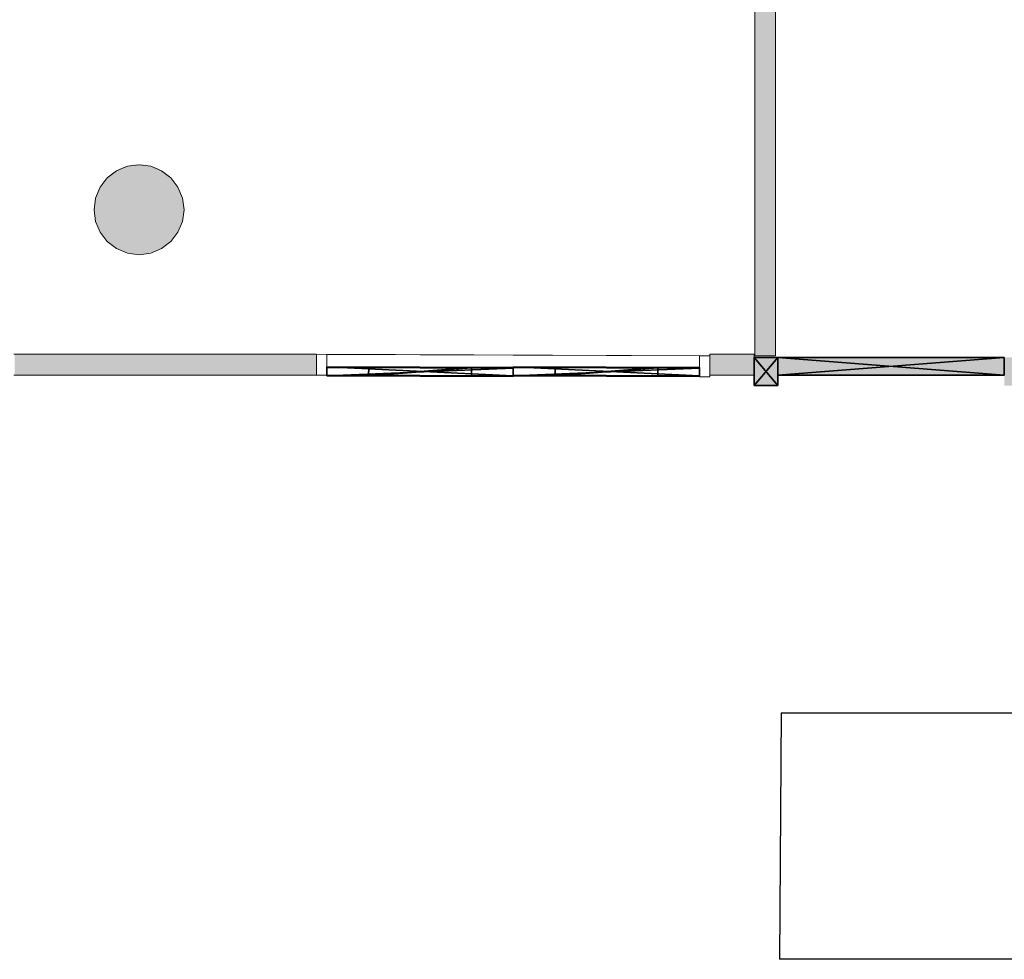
# Model space of a CAD drawing. Header units: inches. Extents: x 15 to 546804, y -66 to 267312.
# Tile 446 of 478: x 450293 to 455011, y 131466 to 135966. Entities that reach past the tile are written whole.
import ezdxf

# ---------------------------------------------------------------- set-up
doc = ezdxf.new("R2010")
doc.units = ezdxf.units.IN
doc.header["$MEASUREMENT"] = 0

msp = doc.modelspace()

# ---------------------------------------------------------------- hatches: boundary and pattern name
at = {"lineweight": 20}
h = msp.add_hatch(color=7, dxfattribs=at)
h.dxf.hatch_style = 1
h.paths.add_polyline_path([(453815.1, 134355.7), (453915.1, 134355.7), (453915.1, 140205.7), (453815.1, 140205.7)])
h = msp.add_hatch(color=7, dxfattribs=at)
h.dxf.hatch_style = 1
h.paths.add_polyline_path([(451079.9, 135058, 1), (450649.1, 135058, 1)])
h = msp.add_hatch(color=7, dxfattribs=at)
h.dxf.hatch_style = 1
h.paths.add_polyline_path([(450269.7, 134263.2), (451715.1, 134263.2), (451715.1, 134363.2), (450269.7, 134363.2)])
h = msp.add_hatch(color=7, dxfattribs=at)
h.dxf.hatch_style = 1
h.paths.add_polyline_path([(453600.1, 134263.2), (453812.3, 134263.2), (453812.3, 134363.2), (453600.1, 134363.2)])
h = msp.add_hatch(color=7, dxfattribs=at)
h.dxf.hatch_style = 1
h.paths.add_polyline_path([(453925.1, 134348.2), (453812.3, 134348.2), (453812.3, 134263.2), (453812.3, 134213.2), (453925.1, 134213.2)])
h.paths.add_polyline_path([(455009.9, 134348.2), (453925.1, 134348.2), (453925.1, 134263.2), (455009.9, 134263.2)])
h.paths.add_polyline_path([(455124.3, 134348.2), (455011.5, 134348.2), (455011.5, 134213.2), (455124.3, 134213.2)])
h.paths.add_polyline_path([(456210.7, 134348.2), (455127.5, 134348.2), (455127.5, 134263.2), (456210.7, 134263.2)])
h.paths.add_polyline_path([(456323.5, 134348.2), (456212.3, 134348.2), (456212.3, 134263.2), (456210.7, 134213.2), (456323.5, 134213.2)])
h.paths.add_polyline_path([(457409.9, 134348.2), (456329.8, 134348.2), (456329.8, 134263.2), (457409.9, 134263.2)])
h.paths.add_polyline_path([(457522.7, 134348.2), (457414.7, 134348.2), (457414.7, 134263.2), (457409.9, 134213.2), (457522.7, 134213.2)])

# ---------------------------------------------------------------- linework, layer by layer
at = {"color": 7, "lineweight": 20}
for p, q in [((453815.1, 140205.7, 300), (453815.1, 134355.7, 300)), ((453815.1, 140205.7, 3500), (453815.1, 134355.7, 3500)), ((453815.1, 140205.7), (453815.1, 134355.7)), ((453915.1, 134355.7, 300), (453915.1, 140205.7, 300)), ((453915.1, 134355.7, 3500), (453915.1, 140205.7, 3500)), ((453915.1, 134355.7), (453915.1, 140205.7)), ((451715.1, 134363.2, 300), (450265.1, 134363.2, 300)), ((451715.1, 134363.2, 3500), (450265.1, 134363.2, 3500)), ((451715.1, 134363.2, 300), (450269.7, 134363.2, 300)), ((451715.1, 134363.2, 3000), (451714.7, 134263.2, 3000)), ((451715.1, 134363.2, 300), (451714.7, 134263.2, 300)), ((451715.1, 134263.2, 300), (451715.1, 134363.2, 300)), ((451715.1, 134263.2, 3500), (451715.1, 134363.2, 3500)), ((451715.1, 134363.2, 300), (451715.1, 134363.2, 3500)), ((451715.1, 134363.2, 300), (451715.1, 134363.2, 3000)), ((451715.1, 134363.2, 3000), (453600.1, 134355.7, 3000)), ((451765.1, 134363, 300), (451715.1, 134363.2, 300)), ((451715.1, 134263.2, 300), (451715.1, 134363.2, 300)), ((451765.1, 134363, 2950), (451764.7, 134263, 2950)), ((451765.1, 134363, 300), (451764.7, 134263, 300)), ((453550.1, 134355.9, 2950), (451765.1, 134363, 2950)), ((451765.1, 134363, 2950), (451765.1, 134363, 300)), ((453550.1, 134355.9, 300), (451765.1, 134363, 300)), ((453550.1, 134355.9, 2950), (453549.7, 134255.9, 2950)), ((453550.1, 134355.9, 300), (453549.7, 134255.9, 300)), ((453600.1, 134355.7, 300), (453550.1, 134355.9, 300)), ((453550.1, 134355.9, 300), (453550.1, 134355.9, 2950)), ((453600.1, 134355.7, 3000), (453599.7, 134255.7, 3000)), ((453600.1, 134355.7, 300), (453599.7, 134255.7, 300)), ((453812.3, 134363.2, 300), (453600.1, 134363.2, 300)), ((453600.1, 134363.2, 300), (453600.1, 134263.2, 300)), ((453812.3, 134363.2, 3500), (453600.1, 134363.2, 3500)), ((453600.1, 134363.2, 3500), (453600.1, 134263.2, 3500)), ((453600.1, 134363.2, 300), (453600.1, 134363.2, 3500)), ((453812.3, 134363.2, 300), (453600.1, 134363.2, 300)), ((453600.1, 134363.2, 300), (453600.1, 134263.2, 300)), ((453600.1, 134355.7, 3000), (453600.1, 134355.7, 300)), ((453812.3, 134263.2, 300), (453812.3, 134363.2, 300)), ((453812.3, 134263.2, 3500), (453812.3, 134363.2, 3500)), ((453812.3, 134363.2, 300), (453812.3, 134363.2, 3500)), ((453812.3, 134263.2, 300), (453812.3, 134363.2, 300)), ((453815.1, 134355.7, 300), (453915.1, 134355.7, 300)), ((453815.1, 134355.7, 3500), (453915.1, 134355.7, 3500)), ((453815.1, 134355.7, 300), (453815.1, 134355.7, 3500)), ((453815.1, 134355.7), (453915.1, 134355.7)), ((453915.1, 134355.7, 300), (453915.1, 134355.7, 3500)), ((450265.1, 134263.2, 300), (451715.1, 134263.2, 300)), ((450265.1, 134263.2, 3500), (451715.1, 134263.2, 3500)), ((450269.7, 134263.2, 300), (451715.1, 134263.2, 300)), ((451714.7, 134263.2, 300), (451714.7, 134263.2, 3000)), ((451714.7, 134263.2, 3000), (453599.7, 134255.7, 3000)), ((451764.7, 134263, 300), (451714.7, 134263.2, 300)), ((451715.1, 134263.2, 300), (451715.1, 134263.2, 3500)), ((451764.7, 134263, 2950), (451764.7, 134263, 300)), ((453549.7, 134255.9, 2950), (451764.7, 134263, 2950)), ((453600.1, 134263.2, 300), (453812.3, 134263.2, 300)), ((453600.1, 134263.2, 3500), (453812.3, 134263.2, 3500)), ((453600.1, 134263.2, 300), (453600.1, 134263.2, 3500)), ((453600.1, 134263.2, 300), (453812.3, 134263.2, 300)), ((453812.3, 134263.2, 300), (453812.3, 134263.2, 3500)), ((453599.7, 134255.7, 300), (453549.7, 134255.9, 300)), ((453549.7, 134255.9, 300), (453549.7, 134255.9, 2950)), ((453599.7, 134255.7, 3000), (453599.7, 134255.7, 300))]:
    msp.add_line(p, q, dxfattribs=at)
at = {"color": 7}
for p, q in [((453812.3, 134348.2, 3500), (453925.1, 134348.2, 3500)), ((453812.3, 134213.2, 3500), (453812.3, 134348.2, 3500)), ((453812.3, 134348.2, 300), (453812.3, 134348.2, 3500)), ((453812.3, 134213.2, 300), (453812.3, 134348.2, 300)), ((453812.3, 134348.2, 300), (453925.1, 134348.2, 300)), ((453925.1, 134263.2, 2930), (453925.1, 134348.2, 2930)), ((453925.1, 134348.2, 2930), (455009.9, 134348.2, 2930)), ((453925.1, 134263.2, 3000), (453925.1, 134348.2, 3000)), ((453925.1, 134348.2, 3000), (455009.9, 134348.2, 3000)), ((453925.1, 134348.2, 3000), (453925.1, 134348.2, 2930)), ((453925.1, 134263.2, 2680), (453925.1, 134348.2, 2680)), ((453925.1, 134348.2, 2680), (455009.9, 134348.2, 2680)), ((453925.1, 134263.2, 2700), (453925.1, 134348.2, 2700)), ((453925.1, 134348.2, 2700), (455009.9, 134348.2, 2700)), ((453925.1, 134348.2, 2700), (453925.1, 134348.2, 2680)), ((453925.1, 134348.2, 2680), (455009.9, 134348.2, 2680)), ((453925.1, 134263.2, 2680), (453925.1, 134348.2, 2680)), ((453925.1, 134348.2, 300), (453925.1, 134348.2, 2680)), ((453925.1, 134263.2, 300), (453925.1, 134348.2, 300)), ((453925.1, 134348.2, 300), (455009.9, 134348.2, 300)), ((453925.1, 134348.2, 3500), (453925.1, 134213.2, 3500)), ((453925.1, 134348.2, 300), (453925.1, 134213.2, 300)), ((453925.1, 134348.2, 300), (453925.1, 134348.2, 3500)), ((455009.9, 134348.2, 2930), (455009.9, 134263.2, 2930)), ((455009.9, 134348.2, 3000), (455009.9, 134263.2, 3000)), ((455009.9, 134348.2, 3000), (455009.9, 134348.2, 2930)), ((455009.9, 134348.2, 2680), (455009.9, 134263.2, 2680)), ((455009.9, 134348.2, 2700), (455009.9, 134263.2, 2700)), ((455009.9, 134348.2, 2700), (455009.9, 134348.2, 2680)), ((455009.9, 134348.2, 2680), (455009.9, 134263.2, 2680)), ((455009.9, 134348.2, 300), (455009.9, 134348.2, 2680)), ((455009.9, 134348.2, 300), (455009.9, 134263.2, 300)), ((455009.9, 134263.2, 2930), (453925.1, 134263.2, 2930)), ((455009.9, 134263.2, 3000), (453925.1, 134263.2, 3000)), ((453925.1, 134263.2, 3000), (453925.1, 134263.2, 2930)), ((455009.9, 134263.2, 2680), (453925.1, 134263.2, 2680)), ((455009.9, 134263.2, 2700), (453925.1, 134263.2, 2700)), ((453925.1, 134263.2, 2700), (453925.1, 134263.2, 2680)), ((455009.9, 134263.2, 2680), (453925.1, 134263.2, 2680)), ((453925.1, 134263.2, 300), (453925.1, 134263.2, 2680)), ((455009.9, 134263.2, 300), (453925.1, 134263.2, 300)), ((455009.9, 134263.2, 3000), (455009.9, 134263.2, 2930)), ((455009.9, 134263.2, 2700), (455009.9, 134263.2, 2680)), ((455009.9, 134263.2, 300), (455009.9, 134263.2, 2680)), ((453925.1, 134213.2, 3500), (453812.3, 134213.2, 3500)), ((453812.3, 134213.2, 300), (453812.3, 134213.2, 3500)), ((453925.1, 134213.2, 300), (453812.3, 134213.2, 300)), ((453925.1, 134213.2, 300), (453925.1, 134213.2, 3500))]:
    msp.add_line(p, q, dxfattribs=at)
at = {"color": 7, "extrusion": (-0.003979, -0.999992, 6.71146e-16)}
for p, q in [((451765.1, 134263, 2950), (451765.3, 134303, 2950)), ((451765.1, 134260.7, 300), (451765.3, 134300.7, 300)), ((452657.2, 134259.5, 2950), (451765.1, 134263, 2950)), ((451765.1, 134263, 2950), (451765.1, 134260.7, 300)), ((451765.1, 134260.7, 300), (452657.2, 134257.2, 300)), ((452657.4, 134299.5, 2950), (451765.3, 134303, 2950)), ((451765.3, 134303, 2950), (451765.3, 134300.7, 300)), ((451765.3, 134300.7, 300), (452657.4, 134297.2, 300)), ((451965.1, 134262, 2750), (451965.3, 134302, 2750)), ((451965.1, 134260.1, 500), (451965.3, 134300.1, 500)), ((452457.2, 134260.1, 2750), (451965.1, 134262, 2750)), ((451965.1, 134262, 2750), (451965.1, 134260.1, 500)), ((451965.1, 134260.1, 500), (452457.2, 134258.1, 500)), ((452457.4, 134300.1, 2750), (451965.3, 134302, 2750)), ((451965.3, 134302, 2750), (451965.3, 134300.1, 500)), ((451965.3, 134300.1, 500), (452457.4, 134298.1, 500)), ((452457.2, 134260.1, 2750), (452457.4, 134300.1, 2750)), ((452457.2, 134258.1, 500), (452457.4, 134298.1, 500)), ((452457.2, 134258.1, 500), (452457.2, 134260.1, 2750)), ((452457.4, 134298.1, 500), (452457.4, 134300.1, 2750)), ((452657.2, 134259.5, 2950), (452657.4, 134299.5, 2950)), ((452657.2, 134257.2, 300), (452657.4, 134297.2, 300)), ((452657.2, 134257.2, 300), (452657.2, 134259.5, 2950)), ((452657.4, 134297.2, 300), (452657.4, 134299.5, 2950)), ((452658, 134263, 2950), (452658.2, 134303, 2950)), ((452658, 134260.7, 300), (452658.2, 134300.7, 300)), ((453550.1, 134259.5, 2950), (452658, 134263, 2950)), ((452658, 134263, 2950), (452658, 134260.7, 300)), ((452658, 134260.7, 300), (453550.1, 134257.2, 300)), ((453550.3, 134299.5, 2950), (452658.2, 134303, 2950)), ((452658.2, 134303, 2950), (452658.2, 134300.7, 300)), ((452658.2, 134300.7, 300), (453550.3, 134297.2, 300)), ((452858, 134262, 2750), (452858.2, 134302, 2750)), ((452858, 134260.1, 500), (452858.2, 134300.1, 500)), ((453350.1, 134260.1, 2750), (452858, 134262, 2750)), ((452858, 134262, 2750), (452858, 134260.1, 500)), ((452858, 134260.1, 500), (453350.1, 134258.1, 500)), ((453350.3, 134300.1, 2750), (452858.2, 134302, 2750)), ((452858.2, 134302, 2750), (452858.2, 134300.1, 500)), ((452858.2, 134300.1, 500), (453350.3, 134298.1, 500)), ((453350.1, 134260.1, 2750), (453350.3, 134300.1, 2750)), ((453350.1, 134258.1, 500), (453350.3, 134298.1, 500)), ((453350.1, 134258.1, 500), (453350.1, 134260.1, 2750)), ((453350.3, 134298.1, 500), (453350.3, 134300.1, 2750)), ((453550.1, 134259.5, 2950), (453550.3, 134299.5, 2950)), ((453550.1, 134257.2, 300), (453550.3, 134297.2, 300)), ((453550.1, 134257.2, 300), (453550.1, 134259.5, 2950)), ((453550.3, 134297.2, 300), (453550.3, 134299.5, 2950))]:
    msp.add_line(p, q, dxfattribs=at)
at = {"color": 7}
msp.add_lwpolyline([(453941.8, 132645.7), (453934.2, 131465.7)], dxfattribs=at)
at = {"color": 7, "elevation": 300}
for points in [[(453941.8, 132645.7), (456957.1, 132645.7)], [(456957.1, 131465.7), (453934.2, 131465.7)]]:
    msp.add_lwpolyline(points, dxfattribs=at)
at = {"color": 7, "lineweight": 20}
for points, invisible_edges in [([(453915.1, 140205.7, 300), (453815.1, 134355.7, 300), (453815.1, 140205.7, 300)], 1), ([(453815.1, 134355.7, 300), (453915.1, 140205.7, 300), (453915.1, 134355.7, 300)], 1), ([(453915.1, 134355.7, 3500), (453815.1, 140205.7, 3500), (453815.1, 134355.7, 3500)], 1), ([(453815.1, 140205.7, 3500), (453915.1, 134355.7, 3500), (453915.1, 140205.7, 3500)], 1), ([(453815.1, 140205.7, 3500), (453815.1, 134355.7, 300), (453815.1, 134355.7, 3500)], 1), ([(453815.1, 134355.7, 300), (453815.1, 140205.7, 3500), (453815.1, 140205.7, 300)], 1), ([(453915.1, 140205.7, 300), (453915.1, 134355.7, 3500), (453915.1, 134355.7, 300)], 1), ([(453915.1, 134355.7, 3500), (453915.1, 140205.7, 300), (453915.1, 140205.7, 3500)], 1), ([(450757.4, 134869.2, 0), (450757.4, 135242.3, 0), (450809.4, 135263.8, 0)], 13), ([(450757.4, 134869.2, 0), (450809.4, 135263.8, 0), (450809.4, 134847.6, 0)], 3), ([(450809.4, 134847.6, 0), (450809.4, 135263.8, 0), (450865.1, 135271.2, 0)], 13), ([(450809.4, 134847.6, 0), (450865.1, 135271.2, 0), (450865.1, 134840.3, 0)], 3), ([(450865.1, 134840.3, 0), (450865.1, 135271.2, 0), (450920.9, 135263.8, 0)], 13), ([(450865.1, 134840.3, 0), (450920.9, 135263.8, 0), (450920.9, 134847.6, 0)], 3), ([(450920.9, 134847.6, 0), (450920.9, 135263.8, 0), (450972.8, 135242.3, 0)], 13), ([(450678.6, 134948, 0), (450678.6, 135163.4, 0), (450712.8, 135208.1, 0)], 13), ([(450678.6, 134948, 0), (450712.8, 135208.1, 0), (450712.8, 134903.4, 0)], 3), ([(450712.8, 134903.4, 0), (450712.8, 135208.1, 0), (450757.4, 135242.3, 0)], 13), ([(450712.8, 134903.4, 0), (450757.4, 135242.3, 0), (450757.4, 134869.2, 0)], 3), ([(450920.9, 134847.6, 0), (450972.8, 135242.3, 0), (450972.8, 134869.2, 0)], 3), ([(450972.8, 134869.2, 0), (450972.8, 135242.3, 0), (451017.5, 135208.1, 0)], 13), ([(450972.8, 134869.2, 0), (451017.5, 135208.1, 0), (451017.5, 134903.4, 0)], 3), ([(451017.5, 134903.4, 0), (451017.5, 135208.1, 0), (451051.7, 135163.4, 0)], 13), ([(450657, 135000, 0), (450657, 135111.5, 0), (450678.6, 135163.4, 0)], 13), ([(450657, 135000, 0), (450678.6, 135163.4, 0), (450678.6, 134948, 0)], 3), ([(451017.5, 134903.4, 0), (451051.7, 135163.4, 0), (451051.7, 134948, 0)], 3), ([(451051.7, 134948, 0), (451051.7, 135163.4, 0), (451073.2, 135111.5, 0)], 13), ([(450657, 135111.5, 0), (450657, 135000, 0), (450649.7, 135055.7, 0)], 1), ([(451051.7, 134948, 0), (451073.2, 135111.5, 0), (451073.2, 135000, 0)], 3), ([(451073.2, 135000, 0), (451073.2, 135111.5, 0), (451080.6, 135055.7, 0)], 1), ([(451715.1, 134363.2, 3500), (450265.1, 134363.2, 300), (450265.1, 134363.2, 3500)], 1), ([(450265.1, 134363.2, 300), (451715.1, 134363.2, 3500), (451715.1, 134363.2, 300)], 1), ([(451715.1, 134363.2, 300), (451764.7, 134263, 300), (451714.7, 134263.2, 300)], 1), ([(453599.7, 134255.7, 3000), (451715.1, 134363.2, 3000), (451714.7, 134263.2, 3000)], 1), ([(451715.1, 134363.2, 3000), (451714.7, 134263.2, 300), (451714.7, 134263.2, 3000)], 1), ([(451714.7, 134263.2, 300), (451715.1, 134363.2, 3000), (451715.1, 134363.2, 300)], 1), ([(451764.7, 134263, 300), (451715.1, 134363.2, 300), (451765.1, 134363, 300)], 1), ([(451715.1, 134363.2, 3000), (453599.7, 134255.7, 3000), (453600.1, 134355.7, 3000)], 1), ([(451715.1, 134363.2, 3000), (451765.1, 134363, 300), (451715.1, 134363.2, 300)], 1), ([(451765.1, 134363, 300), (451715.1, 134363.2, 3000), (451765.1, 134363, 2950)], 3), ([(451765.1, 134363, 2950), (451715.1, 134363.2, 3000), (453550.1, 134355.9, 2950)], 3), ([(453600.1, 134355.7, 3000), (453550.1, 134355.9, 2950), (451715.1, 134363.2, 3000)], 3), ([(451715.1, 134363.2, 3500), (451715.1, 134263.2, 300), (451715.1, 134363.2, 300)], 1), ([(451715.1, 134263.2, 300), (451715.1, 134363.2, 3500), (451715.1, 134263.2, 3500)], 1), ([(451765.1, 134363, 300), (451764.7, 134263, 2950), (451764.7, 134263, 300)], 1), ([(451764.7, 134263, 2950), (451765.1, 134363, 300), (451765.1, 134363, 2950)], 1), ([(451765.1, 134363, 2950), (453549.7, 134255.9, 2950), (451764.7, 134263, 2950)], 1), ([(453549.7, 134255.9, 2950), (451765.1, 134363, 2950), (453550.1, 134355.9, 2950)], 1), ([(453550.1, 134355.9, 300), (453599.7, 134255.7, 300), (453549.7, 134255.9, 300)], 1), ([(453550.1, 134355.9, 2950), (453549.7, 134255.9, 300), (453549.7, 134255.9, 2950)], 1), ([(453549.7, 134255.9, 300), (453550.1, 134355.9, 2950), (453550.1, 134355.9, 300)], 1), ([(453599.7, 134255.7, 300), (453550.1, 134355.9, 300), (453600.1, 134355.7, 300)], 1), ([(453550.1, 134355.9, 300), (453600.1, 134355.7, 3000), (453600.1, 134355.7, 300)], 1), ([(453600.1, 134355.7, 3000), (453550.1, 134355.9, 300), (453550.1, 134355.9, 2950)], 13), ([(453600.1, 134355.7, 300), (453599.7, 134255.7, 3000), (453599.7, 134255.7, 300)], 1), ([(453599.7, 134255.7, 3000), (453600.1, 134355.7, 300), (453600.1, 134355.7, 3000)], 1), ([(453600.1, 134263.2, 3500), (453600.1, 134363.2, 300), (453600.1, 134263.2, 300)], 1), ([(453600.1, 134363.2, 300), (453600.1, 134263.2, 3500), (453600.1, 134363.2, 3500)], 1), ([(453812.3, 134363.2, 3500), (453600.1, 134363.2, 300), (453600.1, 134363.2, 3500)], 1), ([(453600.1, 134363.2, 300), (453812.3, 134363.2, 3500), (453812.3, 134363.2, 300)], 1), ([(453600.1, 134363.2, 3500), (453812.3, 134263.2, 3500), (453812.3, 134363.2, 3500)], 1), ([(453812.3, 134263.2, 3500), (453600.1, 134363.2, 3500), (453600.1, 134263.2, 3500)], 1), ([(453812.3, 134263.2, 300), (453600.1, 134363.2, 300), (453812.3, 134363.2, 300)], 1), ([(453600.1, 134363.2, 300), (453812.3, 134263.2, 300), (453600.1, 134263.2, 300)], 1), ([(453812.3, 134363.2, 3500), (453812.3, 134263.2, 300), (453812.3, 134363.2, 300)], 1), ([(453812.3, 134263.2, 300), (453812.3, 134363.2, 3500), (453812.3, 134263.2, 3500)], 1), ([(453915.1, 134355.7, 3500), (453815.1, 134355.7, 300), (453915.1, 134355.7, 300)], 1), ([(453815.1, 134355.7, 300), (453915.1, 134355.7, 3500), (453815.1, 134355.7, 3500)], 1), ([(451715.1, 134263.2, 300), (450265.1, 134263.2, 3500), (450265.1, 134263.2, 300)], 1), ([(450265.1, 134263.2, 3500), (451715.1, 134263.2, 300), (451715.1, 134263.2, 3500)], 1), ([(451764.7, 134263, 300), (451714.7, 134263.2, 3000), (451714.7, 134263.2, 300)], 1), ([(451714.7, 134263.2, 3000), (451764.7, 134263, 300), (451764.7, 134263, 2950)], 13), ([(451714.7, 134263.2, 3000), (451764.7, 134263, 2950), (453599.7, 134255.7, 3000)], 3), ([(453549.7, 134255.9, 2950), (453599.7, 134255.7, 3000), (451764.7, 134263, 2950)], 3), ([(453812.3, 134263.2, 300), (453600.1, 134263.2, 3500), (453600.1, 134263.2, 300)], 1), ([(453600.1, 134263.2, 3500), (453812.3, 134263.2, 300), (453812.3, 134263.2, 3500)], 1), ([(453599.7, 134255.7, 3000), (453549.7, 134255.9, 300), (453599.7, 134255.7, 300)], 1), ([(453549.7, 134255.9, 300), (453599.7, 134255.7, 3000), (453549.7, 134255.9, 2950)], 3)]:
    msp.add_3dface(points, dxfattribs=dict(at, invisible_edges=invisible_edges))

# ---------------------------------------------------------------- meshes
at = {"color": 7}
mesh = msp.add_polyface(dxfattribs=at)
corners = [(453925.1, 134213.2, 3500), (453812.3, 134348.2, 3500), (453812.3, 134213.2, 3500), (453925.1, 134348.2, 3500)]
mesh.append_faces([[corners[k] for k in face] for face in [(0, 1, 2), (1, 0, 3)]], dxfattribs={"vtx0": -1, "color": 7})
mesh = msp.add_polyface(dxfattribs=at)
corners = [(453812.3, 134348.2, 3500), (453812.3, 134213.2, 300), (453812.3, 134213.2, 3500), (453812.3, 134348.2, 300)]
mesh.append_faces([[corners[k] for k in face] for face in [(0, 1, 2), (1, 0, 3)]], dxfattribs={"vtx0": -1, "color": 7})
mesh = msp.add_polyface(dxfattribs=at)
corners = [(453812.3, 134348.2, 3500), (453925.1, 134348.2, 300), (453812.3, 134348.2, 300), (453925.1, 134348.2, 3500)]
mesh.append_faces([[corners[k] for k in face] for face in [(0, 1, 2), (1, 0, 3)]], dxfattribs={"vtx0": -1, "color": 7})
mesh = msp.add_polyface(dxfattribs=at)
corners = [(453925.1, 134348.2, 300), (453812.3, 134213.2, 300), (453812.3, 134348.2, 300), (453925.1, 134213.2, 300)]
mesh.append_faces([[corners[k] for k in face] for face in [(0, 1, 2), (1, 0, 3)]], dxfattribs={"vtx0": -1, "color": 7})
mesh = msp.add_polyface(dxfattribs=at)
corners = [(455009.9, 134348.2, 2930), (453925.1, 134263.2, 2930), (453925.1, 134348.2, 2930), (455009.9, 134263.2, 2930)]
mesh.append_faces([[corners[k] for k in face] for face in [(0, 1, 2), (1, 0, 3)]], dxfattribs={"vtx0": -1, "color": 7})
mesh = msp.add_polyface(dxfattribs=at)
corners = [(455009.9, 134263.2, 3000), (453925.1, 134348.2, 3000), (453925.1, 134263.2, 3000), (455009.9, 134348.2, 3000)]
mesh.append_faces([[corners[k] for k in face] for face in [(0, 1, 2), (1, 0, 3)]], dxfattribs={"vtx0": -1, "color": 7})
mesh = msp.add_polyface(dxfattribs=at)
corners = [(453925.1, 134348.2, 3000), (455009.9, 134348.2, 2930), (453925.1, 134348.2, 2930), (455009.9, 134348.2, 3000)]
mesh.append_faces([[corners[k] for k in face] for face in [(0, 1, 2), (1, 0, 3)]], dxfattribs={"vtx0": -1, "color": 7})
mesh = msp.add_polyface(dxfattribs=at)
corners = [(453925.1, 134348.2, 3000), (453925.1, 134263.2, 2930), (453925.1, 134263.2, 3000), (453925.1, 134348.2, 2930)]
mesh.append_faces([[corners[k] for k in face] for face in [(0, 1, 2), (1, 0, 3)]], dxfattribs={"vtx0": -1, "color": 7})
mesh = msp.add_polyface(dxfattribs=at)
corners = [(455009.9, 134348.2, 2680), (453925.1, 134263.2, 2680), (453925.1, 134348.2, 2680), (455009.9, 134263.2, 2680)]
mesh.append_faces([[corners[k] for k in face] for face in [(0, 1, 2), (1, 0, 3)]], dxfattribs={"vtx0": -1, "color": 7})
mesh = msp.add_polyface(dxfattribs=at)
corners = [(455009.9, 134263.2, 2700), (453925.1, 134348.2, 2700), (453925.1, 134263.2, 2700), (455009.9, 134348.2, 2700)]
mesh.append_faces([[corners[k] for k in face] for face in [(0, 1, 2), (1, 0, 3)]], dxfattribs={"vtx0": -1, "color": 7})
mesh = msp.add_polyface(dxfattribs=at)
corners = [(453925.1, 134348.2, 2700), (455009.9, 134348.2, 2680), (453925.1, 134348.2, 2680), (455009.9, 134348.2, 2700)]
mesh.append_faces([[corners[k] for k in face] for face in [(0, 1, 2), (1, 0, 3)]], dxfattribs={"vtx0": -1, "color": 7})
mesh = msp.add_polyface(dxfattribs=at)
corners = [(453925.1, 134348.2, 2700), (453925.1, 134263.2, 2680), (453925.1, 134263.2, 2700), (453925.1, 134348.2, 2680)]
mesh.append_faces([[corners[k] for k in face] for face in [(0, 1, 2), (1, 0, 3)]], dxfattribs={"vtx0": -1, "color": 7})
mesh = msp.add_polyface(dxfattribs=at)
corners = [(455009.9, 134263.2, 2680), (453925.1, 134348.2, 2680), (453925.1, 134263.2, 2680), (455009.9, 134348.2, 2680)]
mesh.append_faces([[corners[k] for k in face] for face in [(0, 1, 2), (1, 0, 3)]], dxfattribs={"vtx0": -1, "color": 7})
mesh = msp.add_polyface(dxfattribs=at)
corners = [(453925.1, 134348.2, 2680), (453925.1, 134263.2, 300), (453925.1, 134263.2, 2680), (453925.1, 134348.2, 300)]
mesh.append_faces([[corners[k] for k in face] for face in [(0, 1, 2), (1, 0, 3)]], dxfattribs={"vtx0": -1, "color": 7})
mesh = msp.add_polyface(dxfattribs=at)
corners = [(453925.1, 134348.2, 2680), (455009.9, 134348.2, 300), (453925.1, 134348.2, 300), (455009.9, 134348.2, 2680)]
mesh.append_faces([[corners[k] for k in face] for face in [(0, 1, 2), (1, 0, 3)]], dxfattribs={"vtx0": -1, "color": 7})
mesh = msp.add_polyface(dxfattribs=at)
corners = [(455009.9, 134348.2, 300), (453925.1, 134263.2, 300), (453925.1, 134348.2, 300), (455009.9, 134263.2, 300)]
mesh.append_faces([[corners[k] for k in face] for face in [(0, 1, 2), (1, 0, 3)]], dxfattribs={"vtx0": -1, "color": 7})
mesh = msp.add_polyface(dxfattribs=at)
corners = [(453925.1, 134348.2, 300), (453925.1, 134213.2, 3500), (453925.1, 134213.2, 300), (453925.1, 134348.2, 3500)]
mesh.append_faces([[corners[k] for k in face] for face in [(0, 1, 2), (1, 0, 3)]], dxfattribs={"vtx0": -1, "color": 7})
mesh = msp.add_polyface(dxfattribs=at)
corners = [(455009.9, 134348.2, 2930), (455009.9, 134263.2, 3000), (455009.9, 134263.2, 2930), (455009.9, 134348.2, 3000)]
mesh.append_faces([[corners[k] for k in face] for face in [(0, 1, 2), (1, 0, 3)]], dxfattribs={"vtx0": -1, "color": 7})
mesh = msp.add_polyface(dxfattribs=at)
corners = [(455009.9, 134348.2, 2680), (455009.9, 134263.2, 2700), (455009.9, 134263.2, 2680), (455009.9, 134348.2, 2700)]
mesh.append_faces([[corners[k] for k in face] for face in [(0, 1, 2), (1, 0, 3)]], dxfattribs={"vtx0": -1, "color": 7})
mesh = msp.add_polyface(dxfattribs=at)
corners = [(455009.9, 134348.2, 300), (455009.9, 134263.2, 2680), (455009.9, 134263.2, 300), (455009.9, 134348.2, 2680)]
mesh.append_faces([[corners[k] for k in face] for face in [(0, 1, 2), (1, 0, 3)]], dxfattribs={"vtx0": -1, "color": 7})
mesh = msp.add_polyface(dxfattribs=at)
corners = [(451765.3, 134303, 2950), (452657.2, 134259.5, 2950), (452657.4, 134299.5, 2950), (451765.1, 134263, 2950)]
mesh.append_faces([[corners[k] for k in face] for face in [(0, 1, 2), (1, 0, 3)]], dxfattribs={"vtx0": -1, "color": 7})
mesh = msp.add_polyface(dxfattribs=at)
corners = [(451765.1, 134260.7, 300), (451765.3, 134303, 2950), (451765.3, 134300.7, 300), (451765.1, 134263, 2950)]
mesh.append_faces([[corners[k] for k in face] for face in [(0, 1, 2), (1, 0, 3)]], dxfattribs={"vtx0": -1, "color": 7})
mesh = msp.add_polyface(dxfattribs=at)
corners = [(452657.4, 134297.2, 300), (451765.1, 134260.7, 300), (451765.3, 134300.7, 300), (452657.2, 134257.2, 300)]
mesh.append_faces([[corners[k] for k in face] for face in [(0, 1, 2), (1, 0, 3)]], dxfattribs={"vtx0": -1, "color": 7})
mesh = msp.add_polyface(dxfattribs=at)
corners = [(451765.1, 134260.7, 300), (451965.1, 134260.1, 500), (451765.1, 134263, 2950), (452657.2, 134257.2, 300), (452457.2, 134258.1, 500), (452457.2, 134260.1, 2750), (451965.1, 134262, 2750), (452657.2, 134259.5, 2950)]
mesh.append_faces([[corners[k] for k in face] for face in [(0, 1, 2), (1, 3, 4), (4, 3, 5), (2, 6, 7), (6, 2, 1), (7, 5, 3)]], dxfattribs={"vtx0": -1, "vtx1": -1, "color": 7})
mesh.append_faces([[corners[k] for k in face] for face in [(1, 0, 3), (7, 6, 5)]], dxfattribs={"vtx0": -1, "vtx2": -1, "color": 7})
mesh = msp.add_polyface(dxfattribs=at)
corners = [(451765.3, 134303, 2950), (451965.3, 134302, 2750), (451765.3, 134300.7, 300), (452657.4, 134299.5, 2950), (451965.3, 134300.1, 500), (452457.4, 134300.1, 2750), (452457.4, 134298.1, 500), (452657.4, 134297.2, 300)]
mesh.append_faces([[corners[k] for k in face] for face in [(0, 1, 2), (1, 3, 5), (5, 3, 6), (7, 6, 3)]], dxfattribs={"vtx0": -1, "vtx1": -1, "color": 7})
mesh.append_faces([[corners[k] for k in face] for face in [(1, 0, 3), (2, 1, 4), (4, 7, 2), (7, 4, 6)]], dxfattribs={"vtx0": -1, "vtx2": -1, "color": 7})
mesh = msp.add_polyface(dxfattribs=at)
corners = [(452457.4, 134300.1, 2750), (451965.1, 134262, 2750), (451965.3, 134302, 2750), (452457.2, 134260.1, 2750)]
mesh.append_faces([[corners[k] for k in face] for face in [(0, 1, 2), (1, 0, 3)]], dxfattribs={"vtx0": -1, "color": 7})
mesh = msp.add_polyface(dxfattribs=at)
corners = [(451965.3, 134302, 2750), (451965.1, 134260.1, 500), (451965.3, 134300.1, 500), (451965.1, 134262, 2750)]
mesh.append_faces([[corners[k] for k in face] for face in [(0, 1, 2), (1, 0, 3)]], dxfattribs={"vtx0": -1, "color": 7})
mesh = msp.add_polyface(dxfattribs=at)
corners = [(451965.1, 134260.1, 500), (452457.4, 134298.1, 500), (451965.3, 134300.1, 500), (452457.2, 134258.1, 500)]
mesh.append_faces([[corners[k] for k in face] for face in [(0, 1, 2), (1, 0, 3)]], dxfattribs={"vtx0": -1, "color": 7})
mesh = msp.add_polyface(dxfattribs=at)
corners = [(452457.2, 134258.1, 500), (452457.4, 134300.1, 2750), (452457.4, 134298.1, 500), (452457.2, 134260.1, 2750)]
mesh.append_faces([[corners[k] for k in face] for face in [(0, 1, 2), (1, 0, 3)]], dxfattribs={"vtx0": -1, "color": 7})
mesh = msp.add_polyface(dxfattribs=at)
corners = [(452657.4, 134299.5, 2950), (452657.2, 134257.2, 300), (452657.4, 134297.2, 300), (452657.2, 134259.5, 2950)]
mesh.append_faces([[corners[k] for k in face] for face in [(0, 1, 2), (1, 0, 3)]], dxfattribs={"vtx0": -1, "color": 7})
mesh = msp.add_polyface(dxfattribs=at)
corners = [(452658.2, 134303, 2950), (453550.1, 134259.5, 2950), (453550.3, 134299.5, 2950), (452658, 134263, 2950)]
mesh.append_faces([[corners[k] for k in face] for face in [(0, 1, 2), (1, 0, 3)]], dxfattribs={"vtx0": -1, "color": 7})
mesh = msp.add_polyface(dxfattribs=at)
corners = [(452658, 134260.7, 300), (452658.2, 134303, 2950), (452658.2, 134300.7, 300), (452658, 134263, 2950)]
mesh.append_faces([[corners[k] for k in face] for face in [(0, 1, 2), (1, 0, 3)]], dxfattribs={"vtx0": -1, "color": 7})
mesh = msp.add_polyface(dxfattribs=at)
corners = [(453550.3, 134297.2, 300), (452658, 134260.7, 300), (452658.2, 134300.7, 300), (453550.1, 134257.2, 300)]
mesh.append_faces([[corners[k] for k in face] for face in [(0, 1, 2), (1, 0, 3)]], dxfattribs={"vtx0": -1, "color": 7})
mesh = msp.add_polyface(dxfattribs=at)
corners = [(452658, 134260.7, 300), (452858, 134260.1, 500), (452658, 134263, 2950), (453550.1, 134257.2, 300), (453350.1, 134258.1, 500), (453350.1, 134260.1, 2750), (452858, 134262, 2750), (453550.1, 134259.5, 2950)]
mesh.append_faces([[corners[k] for k in face] for face in [(0, 1, 2), (1, 3, 4), (4, 3, 5), (2, 6, 7), (6, 2, 1), (7, 5, 3)]], dxfattribs={"vtx0": -1, "vtx1": -1, "color": 7})
mesh.append_faces([[corners[k] for k in face] for face in [(1, 0, 3), (7, 6, 5)]], dxfattribs={"vtx0": -1, "vtx2": -1, "color": 7})
mesh = msp.add_polyface(dxfattribs=at)
corners = [(452658.2, 134303, 2950), (452858.2, 134302, 2750), (452658.2, 134300.7, 300), (453550.3, 134299.5, 2950), (452858.2, 134300.1, 500), (453350.3, 134300.1, 2750), (453350.3, 134298.1, 500), (453550.3, 134297.2, 300)]
mesh.append_faces([[corners[k] for k in face] for face in [(0, 1, 2), (1, 3, 5), (5, 3, 6), (7, 6, 3)]], dxfattribs={"vtx0": -1, "vtx1": -1, "color": 7})
mesh.append_faces([[corners[k] for k in face] for face in [(1, 0, 3), (2, 1, 4), (4, 7, 2), (7, 4, 6)]], dxfattribs={"vtx0": -1, "vtx2": -1, "color": 7})
mesh = msp.add_polyface(dxfattribs=at)
corners = [(453350.3, 134300.1, 2750), (452858, 134262, 2750), (452858.2, 134302, 2750), (453350.1, 134260.1, 2750)]
mesh.append_faces([[corners[k] for k in face] for face in [(0, 1, 2), (1, 0, 3)]], dxfattribs={"vtx0": -1, "color": 7})
mesh = msp.add_polyface(dxfattribs=at)
corners = [(452858.2, 134302, 2750), (452858, 134260.1, 500), (452858.2, 134300.1, 500), (452858, 134262, 2750)]
mesh.append_faces([[corners[k] for k in face] for face in [(0, 1, 2), (1, 0, 3)]], dxfattribs={"vtx0": -1, "color": 7})
mesh = msp.add_polyface(dxfattribs=at)
corners = [(452858, 134260.1, 500), (453350.3, 134298.1, 500), (452858.2, 134300.1, 500), (453350.1, 134258.1, 500)]
mesh.append_faces([[corners[k] for k in face] for face in [(0, 1, 2), (1, 0, 3)]], dxfattribs={"vtx0": -1, "color": 7})
mesh = msp.add_polyface(dxfattribs=at)
corners = [(453350.1, 134258.1, 500), (453350.3, 134300.1, 2750), (453350.3, 134298.1, 500), (453350.1, 134260.1, 2750)]
mesh.append_faces([[corners[k] for k in face] for face in [(0, 1, 2), (1, 0, 3)]], dxfattribs={"vtx0": -1, "color": 7})
mesh = msp.add_polyface(dxfattribs=at)
corners = [(453550.3, 134299.5, 2950), (453550.1, 134257.2, 300), (453550.3, 134297.2, 300), (453550.1, 134259.5, 2950)]
mesh.append_faces([[corners[k] for k in face] for face in [(0, 1, 2), (1, 0, 3)]], dxfattribs={"vtx0": -1, "color": 7})
mesh = msp.add_polyface(dxfattribs=at)
corners = [(455009.9, 134263.2, 3000), (453925.1, 134263.2, 2930), (455009.9, 134263.2, 2930), (453925.1, 134263.2, 3000)]
mesh.append_faces([[corners[k] for k in face] for face in [(0, 1, 2), (1, 0, 3)]], dxfattribs={"vtx0": -1, "color": 7})
mesh = msp.add_polyface(dxfattribs=at)
corners = [(455009.9, 134263.2, 2700), (453925.1, 134263.2, 2680), (455009.9, 134263.2, 2680), (453925.1, 134263.2, 2700)]
mesh.append_faces([[corners[k] for k in face] for face in [(0, 1, 2), (1, 0, 3)]], dxfattribs={"vtx0": -1, "color": 7})
mesh = msp.add_polyface(dxfattribs=at)
corners = [(455009.9, 134263.2, 2680), (453925.1, 134263.2, 300), (455009.9, 134263.2, 300), (453925.1, 134263.2, 2680)]
mesh.append_faces([[corners[k] for k in face] for face in [(0, 1, 2), (1, 0, 3)]], dxfattribs={"vtx0": -1, "color": 7})
mesh = msp.add_polyface(dxfattribs=at)
corners = [(453925.1, 134213.2, 3500), (453812.3, 134213.2, 300), (453925.1, 134213.2, 300), (453812.3, 134213.2, 3500)]
mesh.append_faces([[corners[k] for k in face] for face in [(0, 1, 2), (1, 0, 3)]], dxfattribs={"vtx0": -1, "color": 7})

doc.saveas('drawing.dxf')
